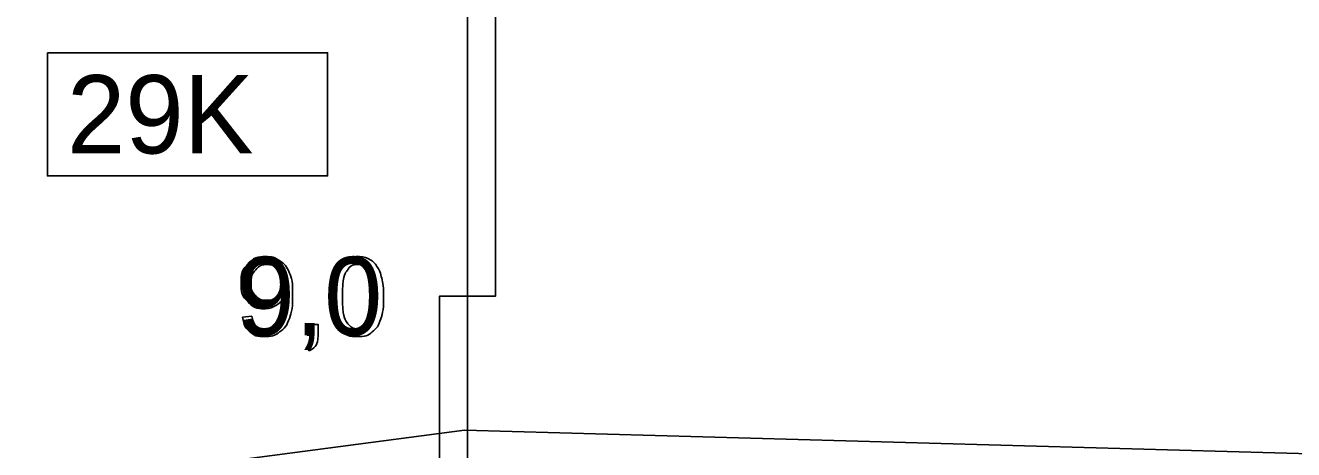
# Model space of a CAD drawing. Extents: x 532503 to 539665, y 6557663 to 6561526.
# Drawn here: x 537895.7 to 537986.3, y 6560300.5 to 6560330.8 of the extents above; entities that cross this region are included whole.
import ezdxf

# ---------------------------------------------------------------- set-up
doc = ezdxf.new("R2010")
doc.units = 0
for name, color, linetype in [('GEOLPUNKT', 7, 'Continuous'), ('Plokid', 7, 'Continuous'), ('Proovid', 7, 'Continuous')]:
    doc.layers.add(name, color=color, linetype=linetype)

msp = doc.modelspace()

# ---------------------------------------------------------------- linework, layer by layer
at = {"layer": 'GEOLPUNKT'}
msp.add_line((537927.278, 6560491.47), (537927.278, 6560223.47), dxfattribs=at)
at = {"layer": 'Plokid'}
msp.add_lwpolyline([(537119.211, 6560203.86), (537409.478, 6560252.047), (537679.976, 6560269.452), (537927.052, 6560301.878), (538157.67, 6560295.462), (538427.263, 6560258.617), (538557.466, 6560235.215), (538706.278, 6560213.856)], dxfattribs=at)
at = {"layer": 'Proovid'}
for points in [[(537927.278, 6560337.47), (537929.278, 6560337.47), (537929.278, 6560311.47), (537927.278, 6560311.47)], [(537897.278, 6560328.87), (537917.278, 6560328.87), (537917.278, 6560320.07), (537897.278, 6560320.07)], [(537927.278, 6560311.47), (537925.278, 6560311.47), (537925.278, 6560277.47), (537927.278, 6560277.47)]]:
    msp.add_lwpolyline(points, close=True, dxfattribs=at)
for points in [[(537911.21, 6560309.968), (537911.871, 6560310.028)], [(537915.828, 6560308.67), (537915.828, 6560309.451), (537916.609, 6560309.451), (537916.609, 6560308.67)], [(537916.216, 6560308.67), (537915.828, 6560308.67)], [(537915.973, 6560307.56), (537915.781, 6560307.855)]]:
    msp.add_lwpolyline(points, dxfattribs=at)
for points in [[(537911.871, 6560310.028), (537911.955, 6560309.561), (537912.192, 6560309.35), (537912.428, 6560309.14), (537912.798, 6560309.14), (537913.115, 6560309.14), (537913.354, 6560309.285), (537913.594, 6560309.43), (537913.745, 6560309.673), (537913.897, 6560309.916), (537914, 6560310.329), (537914.103, 6560310.741), (537914.103, 6560311.169), (537914.103, 6560311.215), (537914.099, 6560311.307), (537913.893, 6560310.978), (537913.536, 6560310.774), (537913.179, 6560310.57), (537912.763, 6560310.57), (537912.069, 6560310.57), (537911.588, 6560311.074), (537911.107, 6560311.577), (537911.107, 6560312.402), (537911.107, 6560313.253), (537911.609, 6560313.772), (537912.111, 6560314.292), (537912.867, 6560314.292), (537913.412, 6560314.292), (537913.865, 6560313.998), (537914.317, 6560313.704), (537914.552, 6560313.16), (537914.786, 6560312.616), (537914.786, 6560311.585), (537914.786, 6560310.512), (537914.553, 6560309.876), (537914.321, 6560309.241), (537913.861, 6560308.908), (537913.401, 6560308.576), (537912.782, 6560308.576), (537912.126, 6560308.576), (537911.71, 6560308.941), (537911.293, 6560309.306), (537911.21, 6560309.968)], [(537914.022, 6560312.436), (537914.022, 6560313.029), (537913.709, 6560313.376), (537913.396, 6560313.724), (537912.951, 6560313.724), (537912.492, 6560313.724), (537912.154, 6560313.349), (537911.816, 6560312.975), (537911.816, 6560312.379), (537911.816, 6560311.844), (537912.137, 6560311.51), (537912.458, 6560311.176), (537912.932, 6560311.176), (537913.409, 6560311.176), (537913.715, 6560311.51), (537914.022, 6560311.844), (537914.022, 6560312.436)], [(537917.629, 6560311.432), (537917.629, 6560312.425), (537917.833, 6560313.031), (537918.038, 6560313.637), (537918.44, 6560313.964), (537918.843, 6560314.292), (537919.454, 6560314.292), (537919.904, 6560314.292), (537920.245, 6560314.11), (537920.586, 6560313.929), (537920.806, 6560313.587), (537921.026, 6560313.246), (537921.152, 6560312.755), (537921.278, 6560312.264), (537921.278, 6560311.432), (537921.278, 6560310.447), (537921.076, 6560309.841), (537920.874, 6560309.235), (537920.471, 6560308.905), (537920.068, 6560308.576), (537919.454, 6560308.576), (537918.644, 6560308.576), (537918.183, 6560309.154), (537917.629, 6560309.855), (537917.629, 6560311.432)], [(537918.338, 6560311.432), (537918.338, 6560310.051), (537918.659, 6560309.595), (537918.981, 6560309.14), (537919.454, 6560309.14), (537919.926, 6560309.14), (537920.248, 6560309.597), (537920.57, 6560310.054), (537920.57, 6560311.432), (537920.57, 6560312.815), (537920.249, 6560313.269), (537919.927, 6560313.724), (537919.446, 6560313.724), (537918.974, 6560313.724), (537918.691, 6560313.323), (537918.338, 6560312.811), (537918.338, 6560311.432)], [(537915.781, 6560307.855), (537915.999, 6560307.951), (537916.102, 6560308.136), (537916.205, 6560308.322), (537916.216, 6560308.67)], [(537916.609, 6560308.67), (537916.609, 6560308.238), (537916.457, 6560307.972), (537916.304, 6560307.706), (537915.973, 6560307.56)]]:
    msp.add_open_spline(points, degree=3, dxfattribs=at)

# ---------------------------------------------------------------- texts
for s, p in [('29K', (537898.678, 6560321.67)), ('9,0', (537910.783, 6560308.67))]:
    msp.add_text(s, height=5.6, dxfattribs=at).set_placement(p)

doc.saveas('drawing.dxf')
